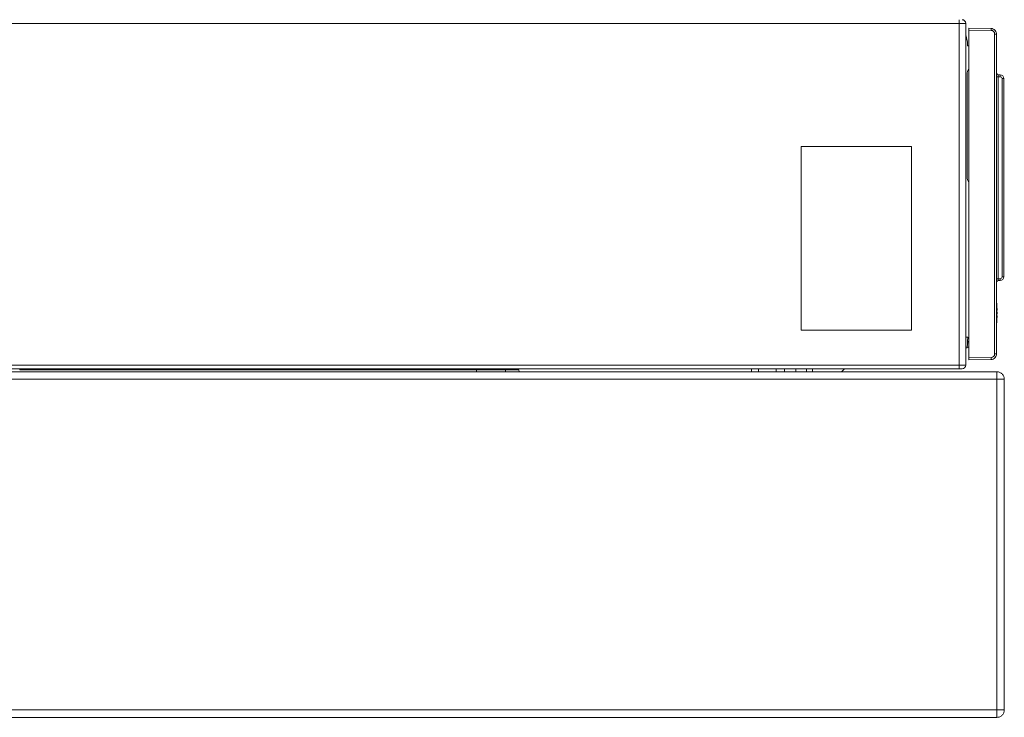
# Model space of a CAD drawing. Header units: millimetres. Extents: x 60394 to 199354, y 20895 to 166073.
# Tile 520 of 565: x 64041 to 64309, y 160545 to 160735. Entities that reach past the tile are written whole.
import ezdxf

# ---------------------------------------------------------------- set-up
doc = ezdxf.new("R2010")
doc.units = ezdxf.units.MM
doc.layers.add('UT_ZARIZENI - ZDROJ TEPLA', color=3, linetype='Continuous', lineweight=35)

msp = doc.modelspace()

# ---------------------------------------------------------------- linework, layer by layer
at = {"layer": 'UT_ZARIZENI - ZDROJ TEPLA', "lineweight": 13}
for p, q in [((64296.3, 160734.25), (64296.3, 160735.25)), ((64273.5, 160734.25), (63957.15, 160734.25)), ((64274.1, 160734.25), (64273.5, 160734.25)), ((64296.3, 160734.25), (64274.1, 160734.25)), ((64298.1, 160734.25), (64296.3, 160734.25)), ((64296.3, 160734.25), (64296.3, 160641.25)), ((64298.1, 160641.25), (64298.1, 160734.25)), ((64298.1, 160734.25), (64298.1, 160734.25)), ((64298.97, 160732.93), (64304.99, 160732.85)), ((64298.97, 160732.93), (64298.97, 160732.93)), ((64298.97, 160643.23), (64298.97, 160732.43)), ((64304.99, 160732.35), (64298.97, 160732.43)), ((64298.97, 160732.43), (64298.97, 160728.48)), ((64298.55, 160729.18), (64298.1, 160731.1)), ((64305.97, 160731.35), (64305.97, 160644.31)), ((64305.97, 160731.35), (64306.47, 160731.35)), ((64306.47, 160731.35), (64306.47, 160644.31)), ((64298.6, 160728.18), (64298.55, 160729.18)), ((64298.97, 160728.18), (64298.6, 160728.18)), ((64298.97, 160728.48), (64298.97, 160728.48)), ((64298.5, 160692.54), (64298.5, 160720.33)), ((64306.47, 160719.75), (64306.96, 160719.75)), ((64307.49, 160720.24), (64306.96, 160720.25)), ((64306.96, 160719.75), (64307.49, 160719.74)), ((64306.96, 160719.75), (64306.96, 160664.77)), ((64307.98, 160719.24), (64307.98, 160665.28)), ((64308.47, 160719.24), (64307.98, 160719.24)), ((64308.47, 160665.28), (64308.47, 160719.24)), ((64253.35, 160700.76), (64283.35, 160700.76)), ((64253.35, 160650.76), (64253.35, 160700.76)), ((64283.35, 160700.76), (64283.35, 160650.76)), ((64308.47, 160665.28), (64307.98, 160665.28)), ((64306.96, 160664.77), (64306.47, 160664.77)), ((64307.49, 160664.78), (64306.96, 160664.77)), ((64306.96, 160664.27), (64307.49, 160664.28)), ((64306.6, 160657.95), (64306.47, 160657.95)), ((64306.6, 160657.95), (64306.6, 160652.93)), ((64306.6, 160656.68), (64306.63, 160656.68)), ((64306.63, 160656.2), (64306.6, 160656.2)), ((64306.6, 160655.67), (64306.63, 160655.67)), ((64306.63, 160655.19), (64306.6, 160655.19)), ((64306.6, 160654.68), (64306.63, 160654.68)), ((64306.63, 160656.2), (64306.63, 160656.68)), ((64306.63, 160655.19), (64306.63, 160655.67)), ((64306.63, 160654.2), (64306.63, 160654.68)), ((64306.63, 160654.2), (64306.6, 160654.2)), ((64283.35, 160650.76), (64253.35, 160650.76)), ((64298.1, 160648.85), (64298.66, 160648.85)), ((64298.97, 160647.38), (64298.59, 160647.38)), ((64298.66, 160648.85), (64298.6, 160647.68)), ((64298.6, 160647.68), (64298.97, 160647.68)), ((64298.97, 160647.18), (64298.97, 160643.23)), ((64298.97, 160647.18), (64298.97, 160647.18)), ((64298.1, 160646), (64298.51, 160645.99)), ((64298.97, 160646.19), (64298.52, 160646.19)), ((64306.47, 160644.31), (64305.97, 160644.31)), ((63957.15, 160641.25), (64296.3, 160641.25)), ((64296.3, 160640.25), (64296.3, 160641.25)), ((64298.1, 160641.25), (64296.3, 160641.25)), ((64298.1, 160641.25), (64298.1, 160641.25)), ((64298.97, 160643.23), (64304.99, 160643.31)), ((64304.99, 160642.81), (64298.97, 160642.73)), ((64298.97, 160642.73), (64298.97, 160642.73)), ((64306.58, 160639.45), (63913.85, 160639.45)), ((64296.3, 160640.25), (63957.13, 160640.25)), ((64040.9, 160639.95), (64040.95, 160640.25)), ((64053.7, 160639.95), (64040.9, 160639.95)), ((64053.7, 160639.95), (64053.65, 160640.25)), ((64058.62, 160639.95), (64053.7, 160639.95)), ((64058.57, 160640.25), (64058.62, 160639.95)), ((64059.01, 160639.95), (64058.62, 160639.95)), ((64058.96, 160640.25), (64059.01, 160639.95)), ((64059.01, 160639.95), (64067.58, 160639.95)), ((64067.58, 160639.95), (64067.64, 160640.25)), ((64067.98, 160639.95), (64067.58, 160639.95)), ((64067.98, 160639.95), (64068.03, 160640.25)), ((64072.9, 160639.95), (64067.98, 160639.95)), ((64072.9, 160639.95), (64072.95, 160640.25)), ((64084.7, 160639.95), (64072.9, 160639.95)), ((64084.7, 160639.95), (64084.65, 160640.25)), ((64089.62, 160639.95), (64084.7, 160639.95)), ((64089.57, 160640.25), (64089.62, 160639.95)), ((64090.01, 160639.95), (64089.62, 160639.95)), ((64089.96, 160640.25), (64090.01, 160639.95)), ((64090.01, 160639.95), (64098.58, 160639.95)), ((64098.58, 160639.95), (64098.64, 160640.25)), ((64098.98, 160639.95), (64098.58, 160639.95)), ((64098.98, 160639.95), (64099.03, 160640.25)), ((64103.9, 160639.95), (64098.98, 160639.95)), ((64103.9, 160639.95), (64103.95, 160640.25)), ((64115.7, 160639.95), (64103.9, 160639.95)), ((64115.7, 160639.95), (64115.65, 160640.25)), ((64120.62, 160639.95), (64115.7, 160639.95)), ((64120.57, 160640.25), (64120.62, 160639.95)), ((64121.01, 160639.95), (64120.62, 160639.95)), ((64120.96, 160640.25), (64121.01, 160639.95)), ((64121.01, 160639.95), (64129.57, 160639.95)), ((64129.57, 160639.95), (64129.62, 160640.25)), ((64130, 160639.95), (64129.57, 160639.95)), ((64130, 160639.95), (64130.05, 160640.25)), ((64133.93, 160639.95), (64130, 160639.95)), ((64133.93, 160639.95), (64133.99, 160640.25)), ((64147.73, 160639.95), (64133.93, 160639.95)), ((64147.73, 160639.95), (64147.68, 160640.25)), ((64151.67, 160639.95), (64147.73, 160639.95)), ((64151.62, 160640.25), (64151.67, 160639.95)), ((64152.09, 160639.95), (64151.67, 160639.95)), ((64152.04, 160640.25), (64152.09, 160639.95)), ((64152.09, 160639.95), (64174.3, 160639.95)), ((64165.11, 160639.95), (64165.11, 160639.45)), ((64172.98, 160639.45), (64172.98, 160639.95)), ((64174.3, 160639.95), (64174.32, 160640.25)), ((64174.3, 160639.95), (64175.13, 160639.95)), ((64175.13, 160639.95), (64175.15, 160640.25)), ((64176.65, 160639.95), (64175.13, 160639.95)), ((64176.65, 160639.95), (64176.66, 160639.45)), ((64239.82, 160639.45), (64239.83, 160640.25)), ((64241.79, 160640.25), (64241.79, 160639.45)), ((64246.6, 160640.25), (64246.6, 160639.45)), ((64248.84, 160640.25), (64248.84, 160639.45)), ((64251.9, 160640.25), (64251.89, 160639.45)), ((64254.79, 160640.25), (64254.8, 160639.45)), ((64256.41, 160639.45), (64256.42, 160640.25)), ((64264.34, 160639.45), (64265.14, 160640.25)), ((64294.19, 160640.24), (64293.86, 160640.25)), ((64296, 160640.25), (64294.19, 160640.24)), ((64296.3, 160640.25), (64297.1, 160640.25)), ((64306.6, 160639.45), (64306.58, 160639.45)), ((63913.85, 160637.45), (64306.6, 160637.45)), ((64306.6, 160547.45), (64306.6, 160637.45)), ((64308.6, 160637.45), (64306.6, 160637.45)), ((64308.6, 160547.45), (64308.6, 160637.45)), ((64306.6, 160547.45), (63975.42, 160547.45)), ((64308.6, 160547.45), (64306.6, 160547.45)), ((64306.58, 160545.45), (63975.42, 160545.45)), ((64306.58, 160545.45), (64306.6, 160545.45))]:
    msp.add_line(p, q, dxfattribs=at)
for centre, radius, start, end in [((64297.1, 160734.25), 1, 0, 90), ((64297.1, 160734.25), 1, 89.9988, 90), ((64298.97, 160732.43), 0.5, 90, 90), ((64304.97, 160731.35), 1, 0, 89.2361), ((64301.5, 160720.33), 3, 147.4691, 180), ((64306.97, 160720.75), 0.5, 180.6158, 269), ((64307.48, 160719.24), 0.5, 0, 89), ((64301.5, 160692.54), 3, 180, 212.5309), ((64307.48, 160665.28), 0.5, 271, 0), ((64306.97, 160663.77), 0.5, 91, 179.3842), ((64306.1, 160657.95), 0.5, 360, 42.1228), ((64306.1, 160652.93), 0.5, 317.8772, 0), ((64298.97, 160643.23), 0.5, 270, 270), ((64304.97, 160644.31), 1, 270.7639, 0), ((64297.1, 160641.25), 1, 270, 360), ((64297.1, 160641.25), 1, 270, 270.0012)]:
    msp.add_arc(centre, radius, start, end, dxfattribs=at)
for centre, major_axis, ratio, start_param, end_param in [((64298.97, 160732.43), (0, 0.5), 0.00001, 4.712552, 6.283141), ((64304.98, 160732.35), (0.007, 0.5), 0.013331, 4.712567, 6.283185), ((64307.48, 160719.74), (0.009, 0.5), 0.01745, 4.712694, 6.283185), ((64307.48, 160664.78), (0.009, -0.5), 0.01745, 0, 1.570492), ((64298.66, 160648.86), (0.15, 2.87), 0.00001, 3.141813, 4.169982), ((64298.6, 160647.68), (-0.016, -0.3), 0.00001, 0.000542, 1.571052), ((64298.97, 160643.23), (0, 0.5), 0.00001, 1.571437, 3.143106), ((64304.98, 160643.31), (0.007, -0.5), 0.013331, 0, 1.570619)]:
    msp.add_ellipse(centre, major_axis=major_axis, ratio=ratio, start_param=start_param, end_param=end_param, dxfattribs=at)
for points, knots in [([(64304.99, 160732.85), (64305.42, 160732.84), (64305.79, 160732.65), (64306.04, 160732.4), (64306.07, 160732.36), (64306.11, 160732.32), (64306.14, 160732.28), (64306.38, 160731.98), (64306.47, 160731.63), (64306.47, 160731.35)], [0, 0, 0, 0, 0.434414, 0.434414, 0.434414, 0.5, 0.5, 0.5, 1, 1, 1, 1]), ([(64306.96, 160720.25), (64306.96, 160720.25), (64306.96, 160720.19), (64306.96, 160720.1), (64306.96, 160720.01), (64306.96, 160719.88), (64306.96, 160719.75)], [0, 0, 0, 0, 0.500012, 0.500012, 0.500012, 1, 1, 1, 1]), ([(64308.47, 160719.24), (64308.47, 160719.5), (64308.36, 160719.75), (64308, 160720.12), (64307.74, 160720.23), (64307.49, 160720.24)], [0, 0, 0, 0, 0.5, 0.5, 1, 1, 1, 1]), ([(64307.49, 160664.28), (64307.74, 160664.29), (64308, 160664.4), (64308.18, 160664.58), (64308.36, 160664.77), (64308.47, 160665.02), (64308.47, 160665.28)], [0, 0, 0, 0, 0.5, 0.5, 0.5, 1, 1, 1, 1]), ([(64306.48, 160663.91), (64306.52, 160663.96), (64306.56, 160664.02), (64306.58, 160664.08), (64306.58, 160664.08), (64306.58, 160664.09), (64306.58, 160664.09)], [0.5592841, 0.5592841, 0.5592841, 0.5592841, 0.8081194, 0.8081194, 0.8081194, 0.8223792, 0.8223792, 0.8223792, 0.8223792]), ([(64306.96, 160664.77), (64306.96, 160664.64), (64306.96, 160664.51), (64306.96, 160664.42), (64306.96, 160664.33), (64306.96, 160664.27), (64306.96, 160664.27)], [0, 0, 0, 0, 0.500012, 0.500012, 0.500012, 1, 1, 1, 1]), ([(64306.47, 160644.31), (64306.47, 160644.02), (64306.38, 160643.67), (64306.14, 160643.37), (64306.11, 160643.33), (64306.07, 160643.29), (64306.04, 160643.25), (64305.79, 160643), (64305.42, 160642.81), (64304.99, 160642.81)], [0, 0, 0, 0, 0.5, 0.5, 0.5, 0.565598, 0.565598, 0.565598, 1, 1, 1, 1]), ([(64297.78, 160640.53), (64297.79, 160640.53), (64297.8, 160640.54), (64297.8, 160640.55), (64297.81, 160640.55), (64297.82, 160640.56), (64297.83, 160640.57)], [0.48082124, 0.48082124, 0.48082124, 0.48082124, 0.5, 0.5, 0.5, 0.51919296, 0.51919296, 0.51919296, 0.51919296]), ([(64306.6, 160637.45), (64306.59, 160638.21), (64306.59, 160638.95), (64306.58, 160639.27), (64306.58, 160639.39), (64306.58, 160639.45), (64306.58, 160639.45)], [0, 0, 0, 0, 0.72308, 0.72308, 0.72308, 1, 1, 1, 1]), ([(64308.6, 160637.45), (64308.6, 160637.72), (64308.54, 160637.98), (64308.34, 160638.46), (64308.2, 160638.68), (64307.83, 160639.05), (64307.6, 160639.2), (64307.12, 160639.4), (64306.86, 160639.45), (64306.6, 160639.45)], [0, 0, 0, 0, 0.25, 0.25, 0.5, 0.5, 0.75, 0.75, 1, 1, 1, 1]), ([(64306.58, 160545.45), (64306.58, 160545.45), (64306.59, 160545.92), (64306.59, 160546.61), (64306.59, 160546.87), (64306.6, 160547.16), (64306.6, 160547.45)], [0, 0, 0, 0, 0.72308, 0.72308, 0.72308, 1, 1, 1, 1])]:
    msp.add_open_spline(points, degree=3, knots=knots, dxfattribs=at)
for points in [[(64306.6, 160652.93), (64306.6, 160652.93), (64306.55, 160652.93), (64306.47, 160652.93)], [(64306.6, 160545.45), (64306.73, 160545.45), (64306.99, 160545.48), (64307.37, 160545.59), (64307.72, 160545.78), (64308.02, 160546.03), (64308.27, 160546.34), (64308.46, 160546.68), (64308.57, 160547.06), (64308.6, 160547.32), (64308.6, 160547.45)]]:
    msp.add_open_spline(points, degree=3, dxfattribs=at)

doc.saveas('drawing.dxf')
